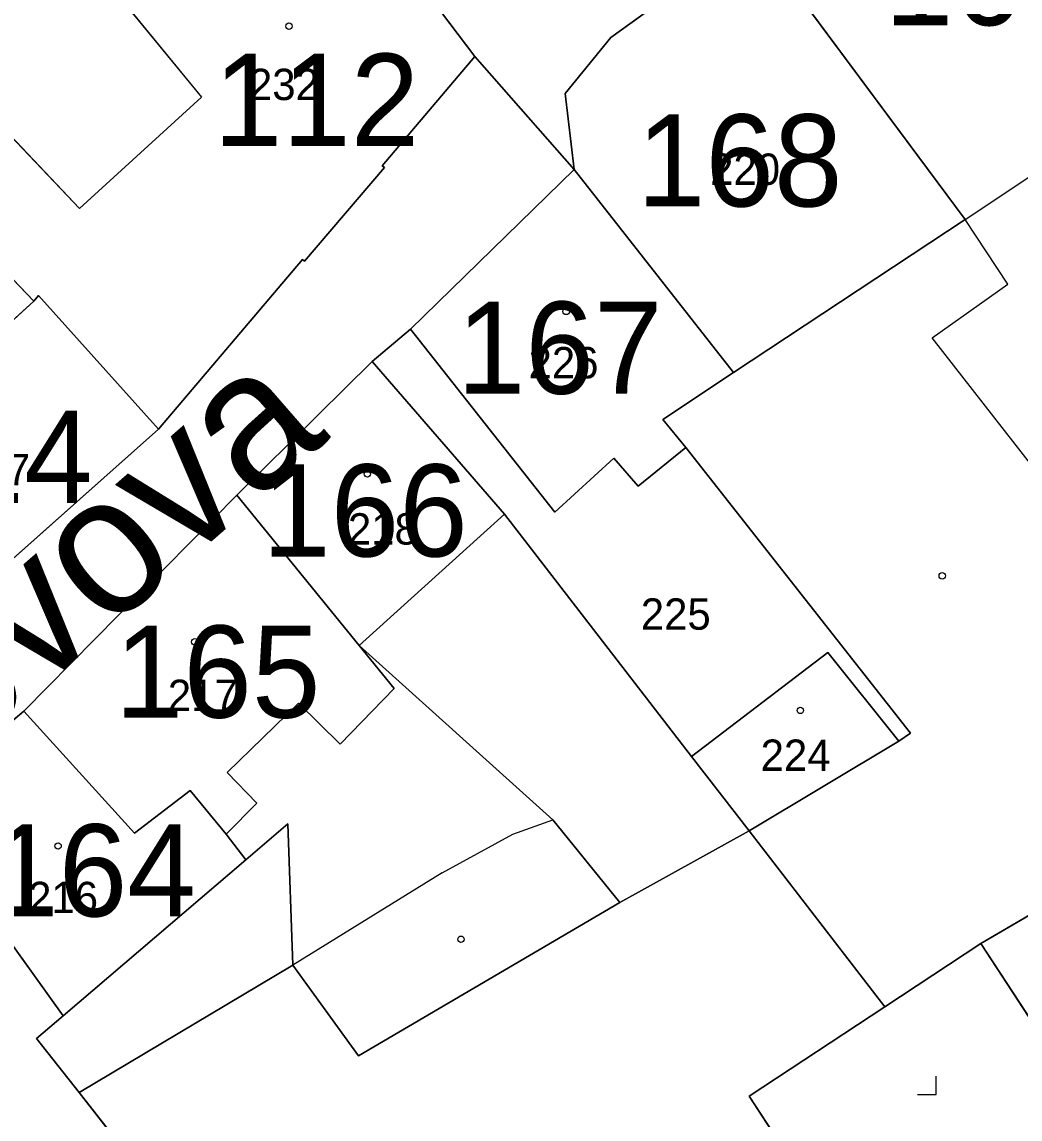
# Model space of a CAD drawing. Extents: x -689422 to -685210, y -987725 to -982160.
# Drawn here: x -687191.9 to -687137.8, y -985646.2 to -985586.6 of the extents above; entities that cross this region are included whole.
import ezdxf

# ---------------------------------------------------------------- set-up
doc = ezdxf.new("R2010")
doc.units = 0
for name, color, linetype in [('KN_Budovy', 7, 'Continuous'), ('KN_Budovy_cisla_domovni', 7, 'Continuous'), ('KN_Hranice_parcel', 7, 'Continuous'), ('KN_Hranice_parcel_vnitrni_kresba', 7, 'Continuous'), ('KN_Parcelni cisla', 7, 'Continuous'), ('KN_Polygon parcely', 7, 'Continuous'), ('KN_Popisy_pomistni nazvy nazvy ulic', 7, 'Continuous'), ('KN_POZEMKY_OSTATNI PLOCHA', 7, 'Continuous'), ('KN_POZEMKY_ZASTAVENA PLOCHA', 7, 'Continuous'), ('KN_VYUZITI_12_zastavena plocha_spolecny dvur', 7, 'Continuous'), ('KN_VYUZITI_17_ostatni plocha_ostatni komunikace', 7, 'Continuous'), ('KN_VYUZITI_26_ostatni plocha_jina plocha', 7, 'Continuous'), ('KN_Značky budov', 7, 'Continuous'), ('KN_Značky kultur', 7, 'Continuous')]:
    doc.layers.add(name, color=color, linetype=linetype)

msp = doc.modelspace()

# ---------------------------------------------------------------- linework, layer by layer
at = {"layer": 'KN_Budovy'}
for points in [[(-687141.64, -985574.09), (-687146.69, -985577.55), (-687146.49, -985577.84), (-687152.24, -985581.87), (-687140.77, -985597.34), (-687125.8, -985587.38), (-687135.99, -985570.51), (-687141.44, -985574.38)], [(-687191.29, -985601.78), (-687191.04, -985601.47), (-687184.52, -985608.72), (-687176.71, -985599.51), (-687176.6, -985599.61), (-687172.27, -985594.52), (-687172.39, -985594.42), (-687167.36, -985588.49), (-687179.68, -985572.22), (-687191.4, -985580.68), (-687192.53, -985581.75), (-687189.87, -985584.9), (-687188.14, -985583.44), (-687182.19, -985590.7), (-687188.82, -985596.75), (-687193.83, -985591.46), (-687197.42, -985594.79), (-687197.71, -985595.06)], [(-687162.47, -985590.5), (-687161.97, -985594.62), (-687153.33, -985605.65), (-687140.77, -985597.34), (-687152.24, -985581.87), (-687159.98, -985587.46)], [(-687155.92, -985609.71), (-687157.17, -985608.19), (-687153.33, -985605.65), (-687161.97, -985594.62), (-687170.85, -985603.3), (-687163.02, -985613.23), (-687159.83, -985610.3), (-687158.5, -985611.82)], [(-687195.22, -985618.22), (-687184.52, -985608.72), (-687191.04, -985601.47), (-687191.29, -985601.78), (-687194.94, -985605.09), (-687201.73, -985610.35)], [(-687180.27, -985612.3), (-687173.64, -985620.46), (-687165.76, -985613.33), (-687172.93, -985605.05)], [(-687174.67, -985625.82), (-687171.74, -985622.79), (-687173.64, -985620.46), (-687180.27, -985612.3), (-687191.84, -985624.02), (-687185.82, -985630.65), (-687182.81, -985628.32), (-687180.86, -985630.7), (-687179.19, -985629.02), (-687180.81, -985627.35), (-687176.93, -985623.58)], [(-687155.61, -985626.48), (-687152.49, -985630.52), (-687144.36, -985625.65), (-687148.22, -985620.83)], [(-687131.19, -985639.63), (-687131.69, -985638.81), (-687122.09, -985633.15), (-687117.6, -985641.82), (-687116.1, -985641.01), (-687106.44, -985635.78), (-687113.81, -985621.37), (-687139.92, -985636.63), (-687135.9, -985642.77)], [(-687197.9, -985629.12), (-687189.7, -985640.55), (-687179.79, -985632.08), (-687180.86, -985630.7), (-687182.81, -985628.32), (-687185.82, -985630.65), (-687191.84, -985624.02)]]:
    msp.add_lwpolyline(points, close=True, dxfattribs=at)
at = {"layer": 'KN_Hranice_parcel'}
for p, q in [((-687167.36, -985588.49), (-687179.68, -985572.22)), ((-687161.97, -985594.62), (-687167.36, -985588.49)), ((-687170.85, -985603.3), (-687161.97, -985594.62)), ((-687161.97, -985594.62), (-687153.33, -985605.65)), ((-687172.93, -985605.05), (-687170.85, -985603.3)), ((-687180.27, -985612.3), (-687172.93, -985605.05)), ((-687184.52, -985608.72), (-687195.22, -985618.22)), ((-687180.27, -985612.3), (-687191.84, -985624.02)), ((-687139.92, -985636.63), (-687113.81, -985621.37)), ((-687191.84, -985624.02), (-687197.9, -985629.12)), ((-687144.36, -985625.65), (-687152.49, -985630.52)), ((-687152.49, -985630.52), (-687155.61, -985626.48)), ((-687152.49, -985630.52), (-687159.49, -985634.4)), ((-687145.13, -985640.07), (-687152.49, -985630.52)), ((-687139.92, -985636.63), (-687145.13, -985640.07)), ((-687188.83, -985644.72), (-687177.23, -985637.8))]:
    msp.add_line(p, q, dxfattribs=at)
for points in [[(-687152.24, -985581.87), (-687159.98, -985587.46), (-687162.47, -985590.5), (-687161.97, -985594.62)], [(-687152.24, -985581.87), (-687140.77, -985597.34), (-687153.33, -985605.65)], [(-687167.36, -985588.49), (-687172.39, -985594.42), (-687172.27, -985594.52), (-687176.6, -985599.61), (-687176.71, -985599.51), (-687184.52, -985608.72)], [(-687184.52, -985608.72), (-687191.04, -985601.47), (-687191.29, -985601.78), (-687197.71, -985595.06)], [(-687155.92, -985609.71), (-687158.5, -985611.82), (-687159.83, -985610.3), (-687163.02, -985613.23), (-687170.85, -985603.3)], [(-687155.61, -985626.48), (-687165.76, -985613.33), (-687172.93, -985605.05)], [(-687153.33, -985605.65), (-687157.17, -985608.19), (-687155.92, -985609.71)], [(-687155.92, -985609.71), (-687143.73, -985625.21), (-687144.36, -985625.65)], [(-687159.49, -985634.4), (-687163.13, -985629.91), (-687173.64, -985620.46), (-687180.27, -985612.3)], [(-687144.36, -985625.65), (-687148.22, -985620.83), (-687155.61, -985626.48)], [(-687180.86, -985630.7), (-687182.81, -985628.32), (-687185.82, -985630.65), (-687191.84, -985624.02)], [(-687197.9, -985629.12), (-687189.7, -985640.55), (-687191.14, -985641.78), (-687188.83, -985644.72)], [(-687177.23, -985637.8), (-687177.51, -985630.13), (-687179.79, -985632.08), (-687180.86, -985630.7)], [(-687177.23, -985637.8), (-687173.68, -985642.72), (-687159.49, -985634.4)], [(-687144.65, -985656.88), (-687142.33, -985655.35), (-687132.09, -985648.59), (-687135.9, -985642.77), (-687139.92, -985636.63)], [(-687144.65, -985656.88), (-687152.48, -985644.91), (-687145.13, -985640.07)], [(-687163.92, -985676.2), (-687178.04, -985658.48), (-687188.83, -985644.72)]]:
    msp.add_lwpolyline(points, dxfattribs=at)
at = {"layer": 'KN_Hranice_parcel_vnitrni_kresba'}
for p, q in [((-687188.14, -985583.44), (-687182.19, -985590.7)), ((-687140.77, -985597.34), (-687125.8, -985587.38)), ((-687188.82, -985596.75), (-687182.19, -985590.7)), ((-687193.83, -985591.46), (-687188.82, -985596.75)), ((-687138.45, -985600.85), (-687140.77, -985597.34)), ((-687142.56, -985603.76), (-687138.45, -985600.85)), ((-687194.94, -985605.09), (-687191.29, -985601.78)), ((-687130.56, -985619.14), (-687142.56, -985603.76)), ((-687173.64, -985620.46), (-687165.76, -985613.33)), ((-687173.64, -985620.46), (-687171.74, -985622.79)), ((-687171.74, -985622.79), (-687174.67, -985625.82)), ((-687180.81, -985627.35), (-687176.93, -985623.58)), ((-687174.67, -985625.82), (-687176.93, -985623.58)), ((-687179.19, -985629.02), (-687180.81, -985627.35)), ((-687180.86, -985630.7), (-687179.19, -985629.02)), ((-687165.31, -985630.69), (-687163.13, -985629.91)), ((-687169.13, -985632.8), (-687165.31, -985630.69)), ((-687179.79, -985632.08), (-687189.7, -985640.55)), ((-687169.13, -985632.8), (-687177.23, -985637.8))]:
    msp.add_line(p, q, dxfattribs=at)
at = {"layer": 'KN_Polygon parcely'}
for points in [[(-687139.92, -985636.63), (-687113.81, -985621.37), (-687113.02, -985615.55), (-687115.24, -985609.95), (-687125.8, -985587.38), (-687135.99, -985570.51), (-687141.44, -985574.38), (-687141.64, -985574.09), (-687146.69, -985577.55), (-687146.49, -985577.84), (-687152.24, -985581.87), (-687140.77, -985597.34), (-687153.33, -985605.65), (-687157.17, -985608.19), (-687155.92, -985609.71), (-687143.73, -985625.21), (-687144.36, -985625.65), (-687152.49, -985630.52), (-687145.13, -985640.07)], [(-687179.68, -985572.22), (-687191.4, -985580.68), (-687192.53, -985581.75), (-687198.69, -985586.6), (-687203.01, -985590), (-687197.42, -985594.79), (-687197.71, -985595.06), (-687191.29, -985601.78), (-687191.04, -985601.47), (-687184.52, -985608.72), (-687176.71, -985599.51), (-687176.6, -985599.61), (-687172.27, -985594.52), (-687172.39, -985594.42), (-687167.36, -985588.49)], [(-687159.98, -985587.46), (-687162.47, -985590.5), (-687161.97, -985594.62), (-687153.33, -985605.65), (-687140.77, -985597.34), (-687152.24, -985581.87)], [(-687161.97, -985594.62), (-687170.85, -985603.3), (-687163.02, -985613.23), (-687159.83, -985610.3), (-687158.5, -985611.82), (-687155.92, -985609.71), (-687157.17, -985608.19), (-687153.33, -985605.65)], [(-687203.57, -985601.58), (-687205.86, -985603.5), (-687201.73, -985610.35), (-687195.22, -985618.22), (-687184.52, -985608.72), (-687191.04, -985601.47), (-687191.29, -985601.78), (-687197.71, -985595.06)], [(-687159.83, -985610.3), (-687163.02, -985613.23), (-687170.85, -985603.3), (-687172.93, -985605.05), (-687165.76, -985613.33), (-687155.61, -985626.48), (-687148.22, -985620.83), (-687144.36, -985625.65), (-687143.73, -985625.21), (-687155.92, -985609.71), (-687158.5, -985611.82)], [(-687165.76, -985613.33), (-687172.93, -985605.05), (-687180.27, -985612.3), (-687173.64, -985620.46), (-687163.13, -985629.91), (-687159.49, -985634.4), (-687152.49, -985630.52), (-687155.61, -985626.48)], [(-687173.64, -985620.46), (-687180.27, -985612.3), (-687191.84, -985624.02), (-687185.82, -985630.65), (-687182.81, -985628.32), (-687180.86, -985630.7), (-687179.79, -985632.08), (-687177.51, -985630.13), (-687177.23, -985637.8), (-687173.68, -985642.72), (-687159.49, -985634.4), (-687163.13, -985629.91)], [(-687155.61, -985626.48), (-687152.49, -985630.52), (-687144.36, -985625.65), (-687148.22, -985620.83)], [(-687138.28, -985676.66), (-687109.18, -985658.13), (-687111.65, -985653.45), (-687110.42, -985652.8), (-687116.1, -985641.01), (-687106.44, -985635.78), (-687113.81, -985621.37), (-687139.92, -985636.63), (-687135.9, -985642.77), (-687132.09, -985648.59), (-687142.33, -985655.35), (-687144.65, -985656.88), (-687142.63, -985659.97), (-687147.77, -985663.89), (-687144.34, -985668.24)], [(-687189.7, -985640.55), (-687191.14, -985641.78), (-687188.83, -985644.72), (-687177.23, -985637.8), (-687177.51, -985630.13), (-687179.79, -985632.08), (-687180.86, -985630.7), (-687182.81, -985628.32), (-687185.82, -985630.65), (-687191.84, -985624.02), (-687197.9, -985629.12)], [(-687145.13, -985640.07), (-687152.49, -985630.52), (-687159.49, -985634.4), (-687173.68, -985642.72), (-687177.23, -985637.8), (-687188.83, -985644.72), (-687178.04, -985658.48), (-687163.92, -985676.2), (-687147.77, -985663.89), (-687142.63, -985659.97), (-687144.65, -985656.88), (-687152.48, -985644.91)], [(-687132.09, -985648.59), (-687135.9, -985642.77), (-687139.92, -985636.63), (-687145.13, -985640.07), (-687152.48, -985644.91), (-687144.65, -985656.88), (-687142.33, -985655.35)]]:
    msp.add_lwpolyline(points, close=True, dxfattribs=at)
for points in [[(-687179.68, -985572.22), (-687167.36, -985588.49), (-687161.97, -985594.62), (-687162.47, -985590.5), (-687159.98, -985587.46), (-687152.24, -985581.87)], [(-687215.06, -985646.37), (-687214.04, -985645.8), (-687201.77, -985638.47), (-687197.9, -985629.12), (-687191.84, -985624.02), (-687180.27, -985612.3), (-687172.93, -985605.05), (-687170.85, -985603.3), (-687161.97, -985594.62), (-687167.36, -985588.49), (-687172.39, -985594.42), (-687172.27, -985594.52), (-687176.6, -985599.61), (-687176.71, -985599.51), (-687184.52, -985608.72), (-687195.22, -985618.22), (-687199.57, -985622.14), (-687203.21, -985624.97), (-687208, -985629.19), (-687220.41, -985640.05), (-687223.06, -985642.35), (-687226.48, -985644.8), (-687231.69, -985648.17)], [(-687178.04, -985658.48), (-687188.83, -985644.72), (-687191.14, -985641.78), (-687189.7, -985640.55), (-687197.9, -985629.12), (-687201.77, -985638.47), (-687196.11, -985647.03)]]:
    msp.add_lwpolyline(points, dxfattribs=at)
at = {"layer": 'KN_POZEMKY_OSTATNI PLOCHA'}
for p, q in [((-687167.36, -985588.49), (-687179.68, -985572.22)), ((-687152.24, -985581.87), (-687159.98, -985587.46)), ((-687159.98, -985587.46), (-687162.47, -985590.5)), ((-687172.39, -985594.42), (-687167.36, -985588.49)), ((-687167.36, -985588.49), (-687161.97, -985594.62)), ((-687161.97, -985594.62), (-687167.36, -985588.49)), ((-687162.47, -985590.5), (-687161.97, -985594.62)), ((-687176.6, -985599.61), (-687172.27, -985594.52)), ((-687172.27, -985594.52), (-687172.39, -985594.42)), ((-687161.97, -985594.62), (-687170.85, -985603.3)), ((-687184.52, -985608.72), (-687176.71, -985599.51)), ((-687176.71, -985599.51), (-687176.6, -985599.61)), ((-687170.85, -985603.3), (-687172.93, -985605.05)), ((-687172.93, -985605.05), (-687170.85, -985603.3)), ((-687170.85, -985603.3), (-687163.02, -985613.23)), ((-687172.93, -985605.05), (-687180.27, -985612.3)), ((-687165.76, -985613.33), (-687172.93, -985605.05)), ((-687195.22, -985618.22), (-687184.52, -985608.72)), ((-687158.5, -985611.82), (-687155.92, -985609.71)), ((-687155.92, -985609.71), (-687143.73, -985625.21)), ((-687163.02, -985613.23), (-687159.83, -985610.3)), ((-687159.83, -985610.3), (-687158.5, -985611.82)), ((-687180.27, -985612.3), (-687191.84, -985624.02)), ((-687155.61, -985626.48), (-687165.76, -985613.33)), ((-687148.22, -985620.83), (-687155.61, -985626.48)), ((-687144.36, -985625.65), (-687148.22, -985620.83)), ((-687191.84, -985624.02), (-687197.9, -985629.12)), ((-687143.73, -985625.21), (-687144.36, -985625.65)), ((-687197.9, -985629.12), (-687189.7, -985640.55)), ((-687189.7, -985640.55), (-687191.14, -985641.78)), ((-687191.14, -985641.78), (-687188.83, -985644.72)), ((-687188.83, -985644.72), (-687178.04, -985658.48))]:
    msp.add_line(p, q, dxfattribs=at)
at = {"layer": 'KN_POZEMKY_ZASTAVENA PLOCHA'}
for p, q in [((-687179.68, -985572.22), (-687167.36, -985588.49)), ((-687159.98, -985587.46), (-687152.24, -985581.87)), ((-687140.77, -985597.34), (-687152.24, -985581.87)), ((-687152.24, -985581.87), (-687140.77, -985597.34)), ((-687162.47, -985590.5), (-687159.98, -985587.46)), ((-687167.36, -985588.49), (-687172.39, -985594.42)), ((-687161.97, -985594.62), (-687162.47, -985590.5)), ((-687172.27, -985594.52), (-687176.6, -985599.61)), ((-687172.39, -985594.42), (-687172.27, -985594.52)), ((-687170.85, -985603.3), (-687161.97, -985594.62)), ((-687153.33, -985605.65), (-687161.97, -985594.62)), ((-687161.97, -985594.62), (-687153.33, -985605.65)), ((-687197.71, -985595.06), (-687191.29, -985601.78)), ((-687191.29, -985601.78), (-687197.71, -985595.06)), ((-687153.33, -985605.65), (-687140.77, -985597.34)), ((-687140.77, -985597.34), (-687153.33, -985605.65)), ((-687176.71, -985599.51), (-687184.52, -985608.72)), ((-687176.6, -985599.61), (-687176.71, -985599.51)), ((-687191.29, -985601.78), (-687191.04, -985601.47)), ((-687191.04, -985601.47), (-687191.29, -985601.78)), ((-687191.04, -985601.47), (-687184.52, -985608.72)), ((-687184.52, -985608.72), (-687191.04, -985601.47)), ((-687163.02, -985613.23), (-687170.85, -985603.3)), ((-687180.27, -985612.3), (-687172.93, -985605.05)), ((-687172.93, -985605.05), (-687165.76, -985613.33)), ((-687157.17, -985608.19), (-687153.33, -985605.65)), ((-687153.33, -985605.65), (-687157.17, -985608.19)), ((-687155.92, -985609.71), (-687157.17, -985608.19)), ((-687157.17, -985608.19), (-687155.92, -985609.71)), ((-687184.52, -985608.72), (-687195.22, -985618.22)), ((-687155.92, -985609.71), (-687158.5, -985611.82)), ((-687143.73, -985625.21), (-687155.92, -985609.71)), ((-687159.83, -985610.3), (-687163.02, -985613.23)), ((-687158.5, -985611.82), (-687159.83, -985610.3)), ((-687191.84, -985624.02), (-687180.27, -985612.3)), ((-687173.64, -985620.46), (-687180.27, -985612.3)), ((-687180.27, -985612.3), (-687173.64, -985620.46)), ((-687165.76, -985613.33), (-687155.61, -985626.48)), ((-687163.13, -985629.91), (-687173.64, -985620.46)), ((-687173.64, -985620.46), (-687163.13, -985629.91)), ((-687155.61, -985626.48), (-687148.22, -985620.83)), ((-687148.22, -985620.83), (-687144.36, -985625.65)), ((-687113.81, -985621.37), (-687139.92, -985636.63)), ((-687139.92, -985636.63), (-687113.81, -985621.37)), ((-687197.9, -985629.12), (-687191.84, -985624.02)), ((-687185.82, -985630.65), (-687191.84, -985624.02)), ((-687191.84, -985624.02), (-687185.82, -985630.65)), ((-687152.49, -985630.52), (-687144.36, -985625.65)), ((-687144.36, -985625.65), (-687152.49, -985630.52)), ((-687144.36, -985625.65), (-687143.73, -985625.21)), ((-687152.49, -985630.52), (-687155.61, -985626.48)), ((-687155.61, -985626.48), (-687152.49, -985630.52)), ((-687182.81, -985628.32), (-687185.82, -985630.65)), ((-687185.82, -985630.65), (-687182.81, -985628.32)), ((-687180.86, -985630.7), (-687182.81, -985628.32)), ((-687182.81, -985628.32), (-687180.86, -985630.7)), ((-687189.7, -985640.55), (-687197.9, -985629.12)), ((-687177.51, -985630.13), (-687179.79, -985632.08)), ((-687179.79, -985632.08), (-687177.51, -985630.13)), ((-687177.23, -985637.8), (-687177.51, -985630.13)), ((-687177.51, -985630.13), (-687177.23, -985637.8)), ((-687159.49, -985634.4), (-687163.13, -985629.91)), ((-687163.13, -985629.91), (-687159.49, -985634.4)), ((-687179.79, -985632.08), (-687180.86, -985630.7)), ((-687180.86, -985630.7), (-687179.79, -985632.08)), ((-687159.49, -985634.4), (-687152.49, -985630.52)), ((-687152.49, -985630.52), (-687159.49, -985634.4)), ((-687145.13, -985640.07), (-687152.49, -985630.52)), ((-687152.49, -985630.52), (-687145.13, -985640.07)), ((-687173.68, -985642.72), (-687159.49, -985634.4)), ((-687159.49, -985634.4), (-687173.68, -985642.72)), ((-687145.13, -985640.07), (-687139.92, -985636.63)), ((-687139.92, -985636.63), (-687145.13, -985640.07)), ((-687139.92, -985636.63), (-687135.9, -985642.77)), ((-687135.9, -985642.77), (-687139.92, -985636.63)), ((-687188.83, -985644.72), (-687177.23, -985637.8)), ((-687177.23, -985637.8), (-687188.83, -985644.72)), ((-687177.23, -985637.8), (-687173.68, -985642.72)), ((-687173.68, -985642.72), (-687177.23, -985637.8)), ((-687191.14, -985641.78), (-687189.7, -985640.55)), ((-687152.48, -985644.91), (-687145.13, -985640.07)), ((-687145.13, -985640.07), (-687152.48, -985644.91)), ((-687188.83, -985644.72), (-687191.14, -985641.78)), ((-687178.04, -985658.48), (-687188.83, -985644.72)), ((-687144.65, -985656.88), (-687152.48, -985644.91)), ((-687152.48, -985644.91), (-687144.65, -985656.88))]:
    msp.add_line(p, q, dxfattribs=at)
at = {"layer": 'KN_VYUZITI_12_zastavena plocha_spolecny dvur'}
for p, q in [((-687159.49, -985634.4), (-687152.49, -985630.52)), ((-687152.49, -985630.52), (-687145.13, -985640.07)), ((-687173.68, -985642.72), (-687159.49, -985634.4)), ((-687145.13, -985640.07), (-687139.92, -985636.63)), ((-687139.92, -985636.63), (-687135.9, -985642.77)), ((-687188.83, -985644.72), (-687177.23, -985637.8)), ((-687177.23, -985637.8), (-687173.68, -985642.72)), ((-687152.48, -985644.91), (-687145.13, -985640.07)), ((-687145.13, -985640.07), (-687152.48, -985644.91)), ((-687178.04, -985658.48), (-687188.83, -985644.72)), ((-687144.65, -985656.88), (-687152.48, -985644.91)), ((-687152.48, -985644.91), (-687144.65, -985656.88))]:
    msp.add_line(p, q, dxfattribs=at)
at = {"layer": 'KN_VYUZITI_17_ostatni plocha_ostatni komunikace'}
for p, q in [((-687167.36, -985588.49), (-687179.68, -985572.22)), ((-687152.24, -985581.87), (-687159.98, -985587.46)), ((-687159.98, -985587.46), (-687162.47, -985590.5)), ((-687172.39, -985594.42), (-687167.36, -985588.49)), ((-687167.36, -985588.49), (-687161.97, -985594.62)), ((-687161.97, -985594.62), (-687167.36, -985588.49)), ((-687162.47, -985590.5), (-687161.97, -985594.62)), ((-687176.6, -985599.61), (-687172.27, -985594.52)), ((-687172.27, -985594.52), (-687172.39, -985594.42)), ((-687161.97, -985594.62), (-687170.85, -985603.3)), ((-687184.52, -985608.72), (-687176.71, -985599.51)), ((-687176.71, -985599.51), (-687176.6, -985599.61)), ((-687170.85, -985603.3), (-687172.93, -985605.05)), ((-687172.93, -985605.05), (-687180.27, -985612.3)), ((-687195.22, -985618.22), (-687184.52, -985608.72)), ((-687180.27, -985612.3), (-687191.84, -985624.02)), ((-687191.84, -985624.02), (-687197.9, -985629.12)), ((-687197.9, -985629.12), (-687189.7, -985640.55)), ((-687189.7, -985640.55), (-687191.14, -985641.78)), ((-687191.14, -985641.78), (-687188.83, -985644.72)), ((-687188.83, -985644.72), (-687178.04, -985658.48))]:
    msp.add_line(p, q, dxfattribs=at)
at = {"layer": 'KN_VYUZITI_26_ostatni plocha_jina plocha'}
for p, q in [((-687172.93, -985605.05), (-687170.85, -985603.3)), ((-687170.85, -985603.3), (-687163.02, -985613.23)), ((-687165.76, -985613.33), (-687172.93, -985605.05)), ((-687158.5, -985611.82), (-687155.92, -985609.71)), ((-687155.92, -985609.71), (-687143.73, -985625.21)), ((-687163.02, -985613.23), (-687159.83, -985610.3)), ((-687159.83, -985610.3), (-687158.5, -985611.82)), ((-687155.61, -985626.48), (-687165.76, -985613.33)), ((-687148.22, -985620.83), (-687155.61, -985626.48)), ((-687144.36, -985625.65), (-687148.22, -985620.83)), ((-687143.73, -985625.21), (-687144.36, -985625.65))]:
    msp.add_line(p, q, dxfattribs=at)
at = {"layer": 'KN_Značky budov'}
for centre in [(-687177.447, -985586.849), (-687152.417, -985591.929), (-687162.407, -985602.329), (-687173.197, -985611.149), (-687142.007, -985616.679), (-687182.557, -985620.259), (-687149.707, -985623.979), (-687189.977, -985631.339), (-687168.117, -985636.399)]:
    msp.add_circle(centre, 0.175, dxfattribs=at)
at = {"layer": 'KN_Značky kultur'}
for p, q in [((-687142.34, -985644.83), (-687142.34, -985643.83)), ((-687143.341, -985644.83), (-687142.34, -985644.83))]:
    msp.add_line(p, q, dxfattribs=at)

# ---------------------------------------------------------------- texts
at = {"layer": 'KN_Budovy_cisla_domovni'}
for s, p in [('169', (-687145.127, -985586.799)), ('112', (-687181.534, -985593.344)), ('168', (-687158.575, -985596.634)), ('167', (-687168.344, -985606.799)), ('114', (-687199.258, -985612.719)), ('166', (-687178.904, -985615.629)), ('165', (-687186.897, -985624.374)), ('164', (-687193.655, -985635.159))]:
    msp.add_text(s, height=5, dxfattribs=at).set_placement(p)
at = {"layer": 'KN_Parcelni cisla'}
for s, p in [('232', (-687179.62, -985590.86)), ('220', (-687154.6, -985595.46)), ('226', (-687164.45, -985605.96)), ('227', (-687195.28, -985611.76)), ('218', (-687174.25, -985614.98)), ('225', (-687158.36, -985619.6)), ('217', (-687184.02, -985624.01)), ('224', (-687151.86, -985627.26)), ('216', (-687191.6, -985634.98))]:
    msp.add_text(s, height=1.7, dxfattribs=at).set_placement(p)
at = {"layer": 'KN_Popisy_pomistni nazvy nazvy ulic'}
msp.add_text('Koněvova', height=7.5, rotation=41, dxfattribs=at).set_placement((-687208.812, -985638.421))

doc.saveas('drawing.dxf')
